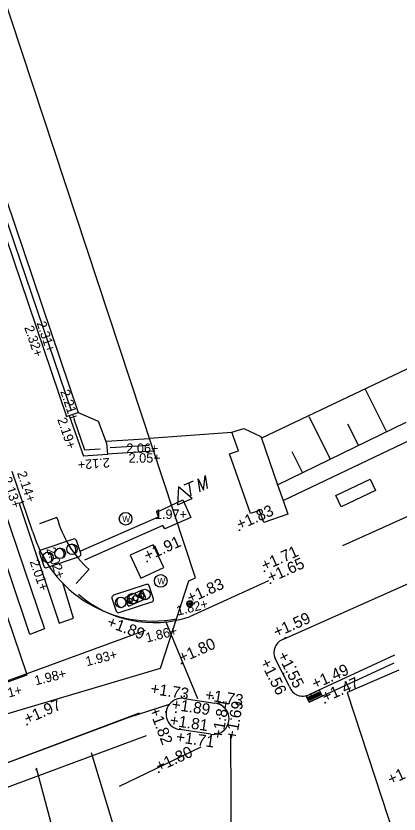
# Model space of a CAD drawing. Extents: x 122462 to 123306, y 485548 to 486417.
# Drawn here: x 122851.95 to 122864.07, y 486070.8 to 486096.08 of the extents above; entities that cross this region are included whole.
import ezdxf

# ---------------------------------------------------------------- set-up
doc = ezdxf.new("R2010")
doc.units = 0
for name, color, linetype in [('B meubilair trammast', 7, 'Continuous'), ('B-WE-AL-WERKGRENS-G', 7, 'Continuous'), ('B-WE-IE-MEUBILAIR_WEGMEUBILAIR_PAAL-S', 7, 'Continuous'), ('B-WE-IE-MEUBILAIR_WEGMEUBILAIR_VERKEERSLICHT-S', 7, 'Continuous'), ('B-WE-IE-TERREINAFSCHEIDING_KUNSTMATIG_HEKWERK-G', 7, 'Continuous'), ('B-WE-OG-HOOGTEPUNT-S', 7, 'Continuous'), ('B-WE-OG-TOPOGRAFIE_MUUR-G', 7, 'Continuous'), ('B-WE-RI-HWA_KOLK-S', 7, 'Continuous'), ('B-WE-RI-HWA_RIOOLPUT-S', 7, 'Continuous'), ('B-WE-VH-KANTOPSLUITING_TROTTOIRBAND_280 300-G', 7, 'Continuous'), ('B-WE-VH-MATERIAALGRENS-G', 7, 'Continuous'), ('B-WE-VH-MATERIAALGRENS_ASFALT-G', 7, 'Continuous'), ('B-WE-VW-MARKERING-G', 7, 'Continuous'), ('B-WE-VW-MARKERING_DWARS_DRIEHOEK_5050-G', 7, 'Continuous'), ('B-WE-VW-MARKERING_DWARS_OVERSTEEK_BLOKSTREEP50-G', 7, 'Continuous'), ('B-WE-VW-MARKERING_DWARS_OVERSTEEK_KANALISATIESTREEP50_010-G', 7, 'Continuous'), ('B-WE-VW-MARKERING_DWARS_OVERSTEEK_VOETGANGERS-G', 7, 'Continuous'), ('B-WE-VW-MARKERING_LANGS_STREEP_11_010-G', 7, 'Continuous'), ('B-WE-VW-MARKERING_LANGS_STREEP_DOORGETROKKEN_020-G', 7, 'Continuous'), ('iba7-verkeersbord blauw', 7, 'Continuous'), ('Level 14', 7, 'Continuous'), ('Level 15', 7, 'Continuous'), ('Level 17', 7, 'Continuous'), ('Level 21', 7, 'Continuous'), ('Level 40', 7, 'Continuous'), ('Level 57', 7, 'Continuous')]:
    doc.layers.add(name, color=color, linetype=linetype)

msp = doc.modelspace()

# ---------------------------------------------------------------- linework, layer by layer
at = {"layer": 'B meubilair trammast'}
for p, q in [((122857.889, 486081.059), (122857.935, 486081.52)), ((122857.935, 486081.52), (122857.999, 486081.107)), ((122857.276, 486081.229), (122857.566, 486081.356)), ((122857.421, 486081.293), (122857.485, 486080.881)), ((122857.778, 486081.01), (122857.714, 486081.421)), ((122857.714, 486081.421), (122857.889, 486081.059)), ((122857.093, 486081.16), (122857.065, 486080.594)), ((122857.529, 486080.799), (122857.093, 486081.16)), ((122857.065, 486080.594), (122857.529, 486080.799))]:
    msp.add_line(p, q, dxfattribs=at)
at = {"layer": 'B-WE-AL-WERKGRENS-G'}
for points in [[(122857.632, 486078.279), (122830.484, 486160.606), (122900.937, 486183.81), (122887.855, 486222.555), (122665.445, 486149.273), (122678.196, 486110.449), (122807.072, 486152.895), (122835.324, 486068.154)], [(122835.324, 486068.154), (122835.77, 486069.249), (122856.52, 486075.417), (122857.417, 486078.187), (122857.632, 486078.279)]]:
    msp.add_lwpolyline(points, dxfattribs=at)
at = {"layer": 'B-WE-IE-MEUBILAIR_WEGMEUBILAIR_PAAL-S'}
for radius in [0.0938, 0.0375]:
    msp.add_circle((122857.456, 486077.463), radius, dxfattribs=at)
at = {"layer": 'B-WE-IE-MEUBILAIR_WEGMEUBILAIR_VERKEERSLICHT-S'}
for points in [[(122855.914, 486077.882), (122855.419, 486077.656)], [(122856.053, 486077.667), (122855.963, 486077.864)], [(122855.401, 486077.606), (122855.49, 486077.41)], [(122855.54, 486077.391), (122856.035, 486077.618)]]:
    msp.add_lwpolyline(points, dxfattribs=at)
for centre in [(122855.727, 486077.637), (122855.911, 486077.721), (122855.546, 486077.554)]:
    msp.add_circle(centre, 0.0829, dxfattribs=at)
for centre, radius, start, end in [((122855.758, 486077.653), 0.0957, 148.5332, 265.5067), ((122855.942, 486077.737), 0.0957, 148.5332, 265.5067), ((122855.929, 486077.848), 0.0375, 24.5828, 114.5828), ((122856.019, 486077.652), 0.0375, 294.5828, 24.5828), ((122855.435, 486077.622), 0.0375, 114.5828, 204.5828), ((122855.577, 486077.57), 0.0957, 148.5332, 265.5067), ((122855.524, 486077.426), 0.0375, 204.5828, 294.5828)]:
    msp.add_arc(centre, radius, start, end, dxfattribs=at)
at = {"layer": 'B-WE-IE-TERREINAFSCHEIDING_KUNSTMATIG_HEKWERK-G'}
for points in [[(122853.708, 486083.572), (122845.028, 486109.114)], [(122853.786, 486083.315), (122854.122, 486082.332), (122854.618, 486082.369)], [(122854.93, 486082.407), (122856.155, 486082.489)]]:
    msp.add_lwpolyline(points, dxfattribs=at)
at = {"layer": 'B-WE-OG-HOOGTEPUNT-S'}
for p, q in [((122859.008, 486079.788), (122859.048, 486079.788)), ((122859.028, 486079.808), (122859.028, 486079.768)), ((122856.078, 486078.802), (122856.118, 486078.802)), ((122856.098, 486078.822), (122856.098, 486078.782)), ((122859.793, 486078.492), (122859.833, 486078.492)), ((122859.813, 486078.512), (122859.813, 486078.472)), ((122859.985, 486078.116), (122860.025, 486078.116)), ((122860.005, 486078.136), (122860.005, 486078.096)), ((122857.437, 486077.465), (122857.477, 486077.465)), ((122857.457, 486077.485), (122857.457, 486077.445)), ((122860.47, 486076.403), (122860.47, 486076.363)), ((122860.45, 486076.383), (122860.49, 486076.383)), ((122857.172, 486075.569), (122857.212, 486075.569)), ((122857.192, 486075.589), (122857.192, 486075.549)), ((122860.781, 486075.462), (122860.821, 486075.462)), ((122860.801, 486075.482), (122860.801, 486075.442)), ((122860.394, 486075.25), (122860.434, 486075.25)), ((122860.414, 486075.27), (122860.414, 486075.23)), ((122857.254, 486074.536), (122857.294, 486074.536)), ((122857.274, 486074.556), (122857.274, 486074.516)), ((122858.172, 486074.473), (122858.212, 486074.473)), ((122858.192, 486074.493), (122858.192, 486074.453)), ((122861.265, 486074.581), (122861.305, 486074.581)), ((122861.285, 486074.601), (122861.285, 486074.561)), ((122861.716, 486074.319), (122861.752, 486074.338)), ((122861.725, 486074.346), (122861.743, 486074.311)), ((122856.672, 486074.036), (122856.712, 486074.036)), ((122856.692, 486074.056), (122856.692, 486074.016)), ((122856.993, 486074.029), (122857.033, 486074.029)), ((122857.013, 486074.049), (122857.013, 486074.009)), ((122852.285, 486073.637), (122852.325, 486073.637)), ((122852.305, 486073.657), (122852.305, 486073.617)), ((122858.386, 486073.823), (122858.426, 486073.823)), ((122858.406, 486073.843), (122858.406, 486073.803)), ((122858.741, 486073.81), (122858.781, 486073.81)), ((122858.761, 486073.83), (122858.761, 486073.79)), ((122857.115, 486073.501), (122857.155, 486073.501)), ((122857.135, 486073.521), (122857.135, 486073.481)), ((122858.105, 486073.285), (122858.145, 486073.285)), ((122858.125, 486073.305), (122858.125, 486073.265)), ((122852.569, 486072.205), (122852.609, 486072.205)), ((122852.589, 486072.225), (122852.589, 486072.185)), ((122856.454, 486072.128), (122856.494, 486072.128)), ((122856.474, 486072.148), (122856.474, 486072.108))]:
    msp.add_line(p, q, dxfattribs=at)
at = {"layer": 'B-WE-OG-TOPOGRAFIE_MUUR-G'}
for points in [[(122844.944, 486109.076), (122844.85, 486109.044), (122848.957, 486096.949), (122853.545, 486083.39), (122853.637, 486083.421)], [(122845.227, 486109.178), (122849.336, 486097.077), (122853.924, 486083.518)], [(122853.637, 486083.421), (122853.924, 486083.518), (122854.557, 486083.247), (122854.813, 486082.551), (122854.845, 486082.19), (122854.091, 486082.133)], [(122853.637, 486083.421), (122854.091, 486082.133)], [(122854.817, 486082.613), (122856.175, 486082.697)], [(122854.842, 486082.214), (122856.305, 486082.305)]]:
    msp.add_lwpolyline(points, dxfattribs=at)
at = {"layer": 'B-WE-RI-HWA_KOLK-S'}
msp.add_lwpolyline([(122861.555, 486074.722), (122861.147, 486074.532), (122861.232, 486074.351), (122861.64, 486074.54)], close=True, dxfattribs=at)
for points in [[(122861.47, 486074.629), (122861.499, 486074.643), (122861.543, 486074.548), (122861.514, 486074.535), (122861.47, 486074.629)], [(122861.516, 486074.65), (122861.545, 486074.664), (122861.589, 486074.569), (122861.56, 486074.556), (122861.516, 486074.65)], [(122861.198, 486074.503), (122861.227, 486074.516), (122861.271, 486074.422), (122861.242, 486074.408), (122861.198, 486074.503)], [(122861.244, 486074.524), (122861.273, 486074.537), (122861.317, 486074.443), (122861.288, 486074.429), (122861.244, 486074.524)], [(122861.289, 486074.545), (122861.318, 486074.558), (122861.362, 486074.464), (122861.333, 486074.45), (122861.289, 486074.545)], [(122861.334, 486074.566), (122861.363, 486074.58), (122861.407, 486074.485), (122861.378, 486074.472), (122861.334, 486074.566)], [(122861.38, 486074.587), (122861.409, 486074.601), (122861.453, 486074.506), (122861.424, 486074.493), (122861.38, 486074.587)], [(122861.425, 486074.608), (122861.454, 486074.622), (122861.498, 486074.527), (122861.469, 486074.514), (122861.425, 486074.608)]]:
    msp.add_lwpolyline(points, dxfattribs=at)
at = {"layer": 'B-WE-RI-HWA_RIOOLPUT-S'}
for p, q in [((122856.296, 486079.332), (122855.568, 486078.999)), ((122856.629, 486078.604), (122856.296, 486079.332)), ((122855.568, 486078.999), (122855.901, 486078.272)), ((122855.901, 486078.272), (122856.629, 486078.604))]:
    msp.add_line(p, q, dxfattribs=at)
at = {"layer": 'B-WE-VH-KANTOPSLUITING_TROTTOIRBAND_280 300-G'}
for points in [[(122852.477, 486079.763), (122851.83, 486081.654)], [(122859.948, 486078.19), (122857.447, 486077.046)], [(122860.419, 486076.335), (122864.969, 486078.364)], [(122860.606, 486074.837), (122860.152, 486075.728)], [(122863.93, 486075.836), (122861.241, 486074.586)], [(122857.273, 486074.462), (122858.245, 486074.311)], [(122858.121, 486073.328), (122857.133, 486073.476)]]:
    msp.add_lwpolyline(points, dxfattribs=at)
for centre, radius, start, end in [((122856.27, 486080.861), 3.949, 196.1422, 281.0565), ((122856.314, 486080.468), 3.605, 228.6215, 288.3248), ((122860.557, 486075.912), 0.445, 108.0409, 204.4521), ((122861.029, 486074.979), 0.446, 198.544, 298.3802), ((122857.199, 486073.969), 0.498, 81.4818, 262.3811), ((122858.199, 486073.817), 0.496, 260.8822, 84.6833)]:
    msp.add_arc(centre, radius, start, end, dxfattribs=at)
at = {"layer": 'B-WE-VH-MATERIAALGRENS-G'}
for points in [[(122854.002, 486079.137), (122856.46, 486080.215), (122856.407, 486080.363), (122857.231, 486080.748), (122857.482, 486080.191), (122856.665, 486079.832), (122856.598, 486079.938), (122854.116, 486078.842)], [(122853.248, 486080.192), (122852.695, 486079.995)], [(122853.854, 486078.106), (122854.262, 486078.547)], [(122843.58, 486069.23), (122844.248, 486069.643), (122855.498, 486073.858), (122856.812, 486074.283)]]:
    msp.add_lwpolyline(points, dxfattribs=at)
msp.add_arc((122856.533, 486081.082), 3.403, 195.1577, 228.1427, dxfattribs=at)
at = {"layer": 'B-WE-VH-MATERIAALGRENS_ASFALT-G'}
for points in [[(122842.771, 486072.134), (122842.922, 486071.816), (122852.301, 486075.213), (122850.64, 486080.102), (122850.333, 486080.977)], [(122861.128, 486074.544), (122861.232, 486074.343), (122863.921, 486075.59)]]:
    msp.add_lwpolyline(points, dxfattribs=at)
at = {"layer": 'B-WE-VW-MARKERING-G'}
msp.add_lwpolyline([(122864.072, 486075.36), (122862.428, 486074.644), (122864.167, 486069.369), (122866.835, 486070.567)], dxfattribs=at)
at = {"layer": 'B-WE-VW-MARKERING_DWARS_DRIEHOEK_5050-G'}
msp.add_lwpolyline([(122849.091, 486070.685), (122856.08, 486073.289)], dxfattribs=at)
at = {"layer": 'B-WE-VW-MARKERING_DWARS_OVERSTEEK_BLOKSTREEP50-G'}
for points in [[(122856.039, 486076.609), (122842.72, 486071.737)], [(122844.23, 486069.624), (122855.857, 486074.004)]]:
    msp.add_lwpolyline(points, dxfattribs=at)
at = {"layer": 'B-WE-VW-MARKERING_DWARS_OVERSTEEK_KANALISATIESTREEP50_010-G'}
for points in [[(122858.83, 486058.823), (122858.751, 486073.308)], [(122854.334, 486072.744), (122858.843, 486057.813)], [(122856.588, 486057.306), (122852.604, 486072.253)]]:
    msp.add_lwpolyline(points, dxfattribs=at)
at = {"layer": 'B-WE-VW-MARKERING_DWARS_OVERSTEEK_VOETGANGERS-G'}
msp.add_lwpolyline([(122852.197, 486080.702), (122852.057, 486080.638), (122853.313, 486076.849), (122853.776, 486077.009), (122853.431, 486078.125)], dxfattribs=at)
msp.add_lwpolyline([(122851.57, 486080.47), (122852.854, 486076.661), (122852.385, 486076.487), (122851.101, 486080.296)], close=True, dxfattribs=at)
at = {"layer": 'B-WE-VW-MARKERING_LANGS_STREEP_11_010-G'}
msp.add_lwpolyline([(122855.232, 486071.683), (122857.812, 486072.927)], dxfattribs=at)
at = {"layer": 'B-WE-VW-MARKERING_LANGS_STREEP_DOORGETROKKEN_020-G'}
msp.add_lwpolyline([(122857.709, 486074.452), (122856.696, 486076.895)], dxfattribs=at)
at = {"layer": 'iba7-verkeersbord blauw'}
for points in [[(122853.769, 486079.509), (122852.739, 486079.157)], [(122854.003, 486079.054), (122853.864, 486079.462)], [(122852.693, 486079.062), (122852.832, 486078.654)], [(122852.927, 486078.607), (122853.957, 486078.959)], [(122856.071, 486078.072), (122855.037, 486077.732)], [(122856.3, 486077.615), (122856.165, 486078.025)], [(122854.99, 486077.637), (122855.125, 486077.227)], [(122855.219, 486077.18), (122856.253, 486077.52)]]:
    msp.add_lwpolyline(points, dxfattribs=at)
for centre, radius in [((122855.42, 486080.152), 0.2), ((122853.348, 486079.058), 0.166), ((122853.725, 486079.187), 0.166), ((122852.964, 486078.927), 0.166), ((122856.532, 486078.185), 0.2), ((122856.03, 486077.753), 0.166), ((122855.266, 486077.501), 0.166), ((122855.645, 486077.626), 0.166), ((122857.457, 486077.465), 0.08)]:
    msp.add_circle(centre, radius, dxfattribs=at)
for centre, radius, start, end in [((122853.793, 486079.438), 0.075, 18.8882, 108.8882), ((122853.283, 486079.033), 0.191, 322.8386, 79.8121), ((122853.66, 486079.162), 0.191, 322.8386, 79.8121), ((122852.764, 486079.086), 0.075, 108.8882, 198.8882), ((122852.899, 486078.901), 0.191, 322.8386, 79.8121), ((122853.932, 486079.03), 0.075, 288.8882, 18.8882), ((122852.903, 486078.678), 0.075, 198.8882, 288.8882), ((122856.094, 486078.001), 0.075, 18.2502, 108.2502), ((122855.061, 486077.66), 0.075, 108.2502, 198.2502), ((122855.71, 486077.651), 0.191, 142.2006, 259.1741), ((122856.095, 486077.778), 0.191, 142.2006, 259.1741), ((122855.332, 486077.526), 0.191, 142.2006, 259.1741), ((122856.229, 486077.592), 0.075, 288.2502, 18.2502), ((122855.196, 486077.251), 0.075, 198.2502, 288.2502)]:
    msp.add_arc(centre, radius, start, end, dxfattribs=at)
at = {"layer": 'Level 14'}
msp.add_line((122856.174, 486082.702), (122858.786, 486082.892), dxfattribs=at)
at = {"layer": 'Level 15'}
msp.add_line((122859.718, 486082.702), (122860.232, 486081.233), dxfattribs=at)
for points in [[(122930.59, 486109.269), (122923.91, 486108.069), (122914.86, 486105.529), (122906.83, 486102.849), (122896.61, 486099.349), (122887.99, 486096.079), (122881.91, 486093.369), (122871.43, 486088.259), (122866.83, 486086.089), (122859.718, 486082.702)], [(122860.232, 486081.233), (122864.303, 486083.215)]]:
    msp.add_lwpolyline(points, dxfattribs=at)
at = {"layer": 'Level 17'}
for points in [[(122925.547, 486103.426), (122923.64, 486103.026), (122918.181, 486101.844), (122914.11, 486100.83), (122913.285, 486100.614), (122912.464, 486100.387), (122911.646, 486100.146), (122910.832, 486099.894), (122910.022, 486099.629), (122909.216, 486099.352), (122908.414, 486099.063), (122890.757, 486091.895), (122888.627, 486091.011), (122886.502, 486090.114), (122884.382, 486089.205), (122882.268, 486088.284), (122880.508, 486087.506), (122878.751, 486086.72), (122876.999, 486085.925), (122862.286, 486079.299)], [(122860.406, 486080.733), (122878.156, 486089.187), (122881.218, 486090.561), (122888.463, 486093.812), (122890.666, 486094.723)]]:
    msp.add_lwpolyline(points, dxfattribs=at)
at = {"layer": 'Level 21'}
msp.add_line((122860.232, 486081.233), (122860.406, 486080.733), dxfattribs=at)
for points in [[(122858.786, 486082.892), (122859.161, 486083.014), (122859.699, 486082.757), (122859.718, 486082.702)], [(122860.406, 486080.733), (122860.558, 486080.299), (122859.792, 486080.035), (122859.657, 486080.419), (122859.373, 486080.318), (122858.708, 486082.205), (122858.992, 486082.305), (122858.786, 486082.892)]]:
    msp.add_lwpolyline(points, dxfattribs=at)
at = {"layer": 'Level 40'}
msp.add_lwpolyline([(122862.247, 486080.531), (122862.075, 486080.892), (122863.159, 486081.407), (122863.331, 486081.046), (122862.247, 486080.531)], dxfattribs=at)
at = {"layer": 'Level 57'}
for p, q in [((122863.673, 486082.921), (122862.999, 486084.268)), ((122861.909, 486082.039), (122861.235, 486083.387)), ((122862.791, 486082.48), (122862.454, 486083.154)), ((122861.027, 486081.598), (122860.69, 486082.272))]:
    msp.add_line(p, q, dxfattribs=at)

# ---------------------------------------------------------------- texts
at = {"layer": 'B-WE-OG-HOOGTEPUNT-S'}
for s, height, rotation, p in [('2.32+', 0.3, 288.6343, (122852.212, 486086.215)), ('2.31+', 0.3, 288.6343, (122852.602, 486086.353)), ('2.21+', 0.3, 288.6343, (122853.349, 486084.187)), ('2.19+', 0.3, 288.6343, (122853.257, 486083.3)), ('2.12+', 0.3, 184.3232, (122854.909, 486082.082)), ('2.13+', 0.3, 288.8882, (122851.514, 486081.426)), ('2.14+', 0.3, 288.8882, (122851.98, 486081.605)), ('+1.83', 0.36, 24.0315, (122859.028, 486079.788)), ('+1.91', 0.36, 24.0315, (122856.098, 486078.802)), ('2.02+', 0.3, 288.8882, (122852.906, 486079.191)), ('+1.71', 0.36, 24.0315, (122859.813, 486078.492)), ('+1.65', 0.36, 24.0315, (122860.005, 486078.116)), ('2.01+', 0.3, 288.8882, (122852.382, 486078.799)), ('+1.83', 0.36, 24.0315, (122857.457, 486077.465)), ('1.82+', 0.3, 14.013, (122857.07, 486077.082)), ('+1.59', 0.36, 24.0315, (122860.196, 486076.383)), ('+1.89', 0.36, 339.3191, (122854.803, 486076.748)), ('1.86+', 0.3, 14.013, (122856.096, 486076.231)), ('+1.80', 0.36, 24.0315, (122857.192, 486075.569)), ('1.93+', 0.3, 14.013, (122854.196, 486075.48)), ('+1.55', 0.36, 297.015, (122860.213, 486075.834)), ('+1.56', 0.36, 297.015, (122859.663, 486075.616)), ('+1.49', 0.36, 24.0315, (122861.409, 486074.747)), ('1.98+', 0.3, 14.013, (122852.579, 486074.875)), ('+1.47', 0.36, 24.0315, (122861.734, 486074.328)), ('+1.73', 0.36, 351.4774, (122856.19, 486074.607)), ('2.01+', 0.3, 14.013, (122851.184, 486074.354)), ('+1.73', 0.36, 351.1779, (122857.913, 486074.41)), ('+1.97', 0.36, 24.1747, (122852.305, 486073.637)), ('+1.89', 0.36, 351.4774, (122856.863, 486074.109)), ('+1.84', 0.36, 79.9552, (122858.495, 486073.167)), ('+1.82', 0.36, 290.7069, (122856.158, 486074.099)), ('+1.69', 0.36, 79.9552, (122858.933, 486073.142)), ('+1.81', 0.36, 351.4774, (122856.799, 486073.605)), ('+1.71', 0.36, 351.4774, (122856.998, 486073.082)), ('+1.80', 0.36, 24.9384, (122856.474, 486072.128)), ('+1.48', 0.36, 24.9384, (122863.811, 486071.711))]:
    msp.add_text(s, height=height, rotation=rotation, dxfattribs=at).set_placement(p)
for s, p in [('2.06+', (122855.444, 486082.239)), ('2.05+', (122855.515, 486081.93)), ('1.97+', (122856.348, 486080.147))]:
    msp.add_text(s, height=0.3, dxfattribs=at).set_placement(p)
at = {"layer": 'iba7-verkeersbord blauw'}
for height, p in [(0.2, (122855.314, 486080.047)), (0.2, (122856.426, 486078.08)), (0.08, (122857.414, 486077.423))]:
    msp.add_text('W', height=height, dxfattribs=at).set_placement(p)

doc.saveas('drawing.dxf')
